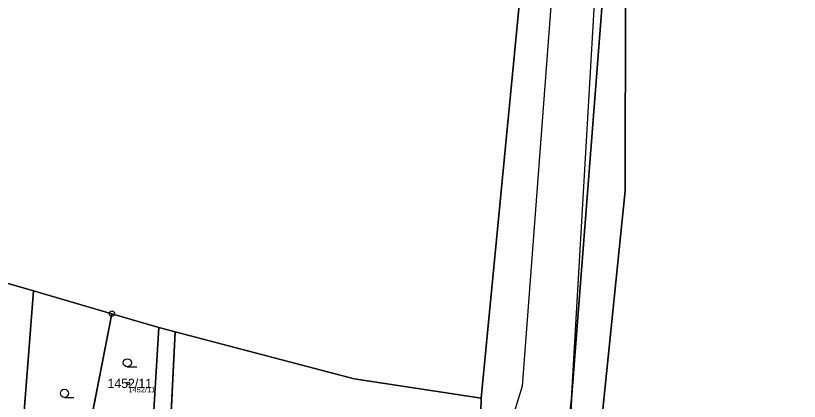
# Model space of a CAD drawing. Extents: x -761891 to -756141, y -1178507 to -1171885.
# Drawn here: x -758558.5 to -758414, y -1172997.7 to -1172926.6 of the extents above; entities that cross this region are included whole.
import ezdxf

# ---------------------------------------------------------------- set-up
doc = ezdxf.new("R2010")
doc.units = 0
for name, color, linetype in [('Definiční body', 7, 'Continuous'), ('Hranice parcel', 7, 'Continuous'), ('Parcelní čísla', 7, 'Continuous'), ('Polygon parcely', 7, 'Continuous'), ('Vnitřní kresba', 7, 'Continuous'), ('Značky bodu BP', 7, 'Continuous'), ('Značky kultur', 7, 'Continuous')]:
    doc.layers.add(name, color=color, linetype=linetype)

msp = doc.modelspace()

# ---------------------------------------------------------------- linework, layer by layer
at = {"layer": 'Definiční body'}
msp.add_circle((-758537.77, -1172994.44), 0.25, dxfattribs=at)
at = {"layer": 'Hranice parcel'}
for p, q in [((-758472.66, -1172997.19), (-758447.65, -1172738.34)), ((-758555.24, -1172977.35), (-758587.93, -1172968.01)), ((-758558.38, -1173017.86), (-758555.24, -1172977.35)), ((-758555.24, -1172977.35), (-758540.8, -1172981.59)), ((-758540.8, -1172981.59), (-758547.71, -1173016.77)), ((-758532.14, -1172984.13), (-758540.8, -1172981.59)), ((-758532.14, -1172984.13), (-758529.1, -1172984.93)), ((-758529.1, -1172984.93), (-758530.55, -1173013.13))]:
    msp.add_line(p, q, dxfattribs=at)
for points in [[(-758467.58, -1173072.52), (-758460.37, -1173037.79), (-758456.05, -1172997.38), (-758448.34, -1172898.22), (-758426.64, -1172619.05), (-758417.75, -1172504.77), (-758414.16, -1172505.76)], [(-758448.43, -1172917.23), (-758446.09, -1172922.6), (-758446.1, -1172958.95)], [(-758446.1, -1172958.95), (-758451.27, -1173009.48), (-758457.77, -1173038.61), (-758464.41, -1173073.55)], [(-758534.4, -1173020.58), (-758533.15, -1173000.45), (-758532.14, -1172984.13)], [(-758529.1, -1172984.93), (-758496.09, -1172993.6), (-758472.66, -1172997.19)], [(-758472.66, -1172997.19), (-758473.29, -1173022.18), (-758473.95, -1173026.32), (-758480.66, -1173068.28)]]:
    msp.add_lwpolyline(points, dxfattribs=at)
at = {"layer": 'Polygon parcely'}
for points in [[(-758542.31, -1172643.98), (-758561.97, -1172736.7), (-758581.36, -1172817.44), (-758596.83, -1172881.87), (-758611.95, -1172931.98), (-758620.87, -1172958.6), (-758587.93, -1172968.01), (-758555.24, -1172977.35), (-758540.8, -1172981.59), (-758532.14, -1172984.13), (-758529.1, -1172984.93), (-758496.09, -1172993.6), (-758472.66, -1172997.19), (-758447.65, -1172738.34), (-758449.49, -1172730.58), (-758446.6, -1172688.53), (-758441.26, -1172627.37), (-758438.31, -1172597.02), (-758435.86, -1172592.7), (-758428.71, -1172507.88), (-758476.94, -1172485.77), (-758548, -1172594.79), (-758558.6, -1172624.38)], [(-758426.53, -1172501.66), (-758429.77, -1172501.46), (-758428.71, -1172507.88), (-758435.86, -1172592.7), (-758447.65, -1172738.34), (-758472.66, -1172997.19), (-758473.29, -1173022.18), (-758473.95, -1173026.32), (-758480.66, -1173068.28), (-758467.58, -1173072.52), (-758460.37, -1173037.79), (-758456.05, -1172997.38), (-758448.34, -1172898.22), (-758426.64, -1172619.05), (-758417.75, -1172504.77), (-758414.16, -1172505.76), (-758414, -1172502.24), (-758416.93, -1172502.09), (-758417.54, -1172502.06), (-758424.28, -1172501.73)], [(-758467.58, -1173072.52), (-758464.41, -1173073.55), (-758457.77, -1173038.61), (-758451.27, -1173009.48), (-758446.1, -1172958.95), (-758446.09, -1172922.6), (-758448.43, -1172917.23), (-758446.89, -1172899.23), (-758446.41, -1172893.68), (-758415.37, -1172532.04), (-758414.16, -1172505.76), (-758417.75, -1172504.77), (-758426.64, -1172619.05), (-758448.34, -1172898.22), (-758456.05, -1172997.38), (-758460.37, -1173037.79)], [(-758558.38, -1173017.86), (-758555.24, -1172977.35), (-758587.93, -1172968.01), (-758598.22, -1173063.95), (-758573.5, -1173067.68), (-758562.46, -1173070.41)], [(-758554.53, -1173017.22), (-758547.71, -1173016.77), (-758540.8, -1172981.59), (-758555.24, -1172977.35), (-758558.38, -1173017.86), (-758554.53, -1173018.3)], [(-758538, -1173016.14), (-758535, -1173016.45), (-758535.43, -1173020.47), (-758534.4, -1173020.58), (-758533.15, -1173000.45), (-758532.14, -1172984.13), (-758540.8, -1172981.59), (-758547.71, -1173016.77)], [(-758530.55, -1173013.13), (-758529.1, -1172984.93), (-758532.14, -1172984.13), (-758533.15, -1173000.45), (-758534.4, -1173020.58), (-758530.94, -1173020.76)], [(-758480.66, -1173068.28), (-758473.95, -1173026.32), (-758473.29, -1173022.18), (-758472.66, -1172997.19), (-758496.09, -1172993.6), (-758529.1, -1172984.93), (-758530.55, -1173013.13), (-758530.94, -1173020.76), (-758531.32, -1173028.02), (-758534.09, -1173069.96), (-758532.12, -1173074.95), (-758532.89, -1173077.85), (-758517.93, -1173082.73), (-758510.28, -1173084.64), (-758483.86, -1173088.28)]]:
    msp.add_lwpolyline(points, close=True, dxfattribs=at)
msp.add_lwpolyline([(-758415.37, -1172532.04), (-758446.41, -1172893.68), (-758446.89, -1172899.23), (-758448.43, -1172917.23), (-758446.09, -1172922.6), (-758446.1, -1172958.95), (-758451.27, -1173009.48), (-758457.77, -1173038.61), (-758464.41, -1173073.55), (-758462.93, -1173074.01), (-758431.96, -1173083.57), (-758438.8, -1173103.54)], dxfattribs=at)
at = {"layer": 'Vnitřní kresba'}
for p, q in [((-758456.05, -1172997.38), (-758450.22, -1172897.6)), ((-758457.91, -1172898.97), (-758465.15, -1172994.95)), ((-758465.15, -1172994.95), (-758473.29, -1173022.18)), ((-758456.05, -1172997.38), (-758457.77, -1173038.61))]:
    msp.add_line(p, q, dxfattribs=at)
at = {"layer": 'Značky bodu BP'}
for radius in [0.5, 0.0303]:
    msp.add_circle((-758540.8, -1172981.59), radius, dxfattribs=at)
at = {"layer": 'Značky kultur'}
for p, q in [((-758537.95, -1172991.39), (-758536.2, -1172991.39)), ((-758549.55, -1172997.02), (-758547.8, -1172997.02))]:
    msp.add_line(p, q, dxfattribs=at)
for centre in [(-758537.95, -1172990.64), (-758549.55, -1172996.27)]:
    msp.add_circle(centre, 0.75, dxfattribs=at)

# ---------------------------------------------------------------- texts
at = {"layer": 'Definiční body'}
msp.add_text('1452/11', height=1, dxfattribs=at).set_placement((-758537.77, -1172996.1))
at = {"layer": 'Parcelní čísla'}
msp.add_text('1452/11', height=1.7, dxfattribs=at).set_placement((-758541.61, -1172995.29))

doc.saveas('drawing.dxf')
